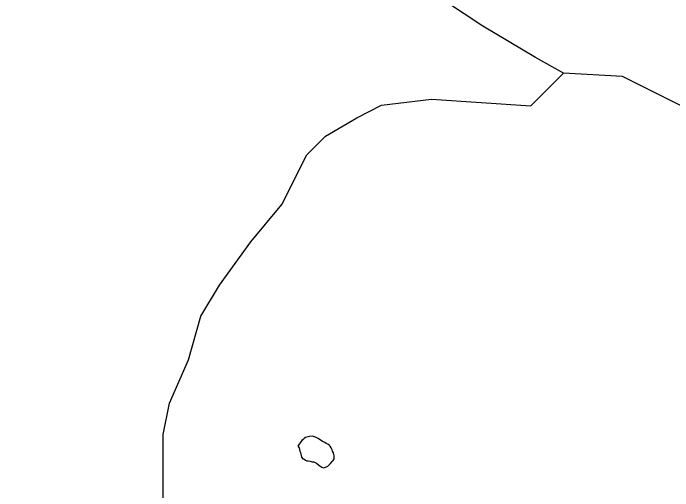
# Model space of a CAD drawing. Extents: x 3172297 to 3210190, y 958463 to 983887.
# Drawn here: x 3179533 to 3181049, y 965963 to 967060 of the extents above; entities that cross this region are included whole.
import ezdxf

# ---------------------------------------------------------------- set-up
doc = ezdxf.new("R2010")
doc.units = 0
doc.layers.add('V-SITE-VEGE', color=7, linetype='Continuous')
doc.layers.add('V-TOPO-SHOR', color=7, linetype='Continuous')

msp = doc.modelspace()

# ---------------------------------------------------------------- linework, layer by layer
at = {"layer": 'V-SITE-VEGE'}
for p, q in [((3180201.8, 966083.1), (3180194.4, 966075.6)), ((3180205.1, 966085), (3180201.8, 966083.1)), ((3180210.2, 966086.9), (3180205.1, 966085)), ((3180213.9, 966087.8), (3180210.2, 966086.9)), ((3180220.9, 966087.9), (3180213.9, 966087.8)), ((3180227.9, 966086), (3180220.9, 966087.9)), ((3180230.7, 966084.2), (3180227.9, 966086)), ((3180234, 966082.8), (3180230.7, 966084.2)), ((3180194.4, 966075.6), (3180187.4, 966064.9)), ((3180240.5, 966078.1), (3180234, 966082.8)), ((3180243.8, 966076.3), (3180240.5, 966078.1)), ((3180249.4, 966073.5), (3180243.8, 966076.3)), ((3180252.7, 966071.6), (3180249.4, 966073.5)), ((3180255.9, 966070.2), (3180252.7, 966071.6)), ((3180259.2, 966067.5), (3180255.9, 966070.2)), ((3180187.4, 966064.9), (3180190.2, 966061.6)), ((3180190.2, 966061.6), (3180192.1, 966053.7)), ((3180192.1, 966053.7), (3180193.5, 966050.9)), ((3180261.6, 966065.1), (3180259.2, 966067.5)), ((3180263.9, 966061.4), (3180261.6, 966065.1)), ((3180266.3, 966057.2), (3180263.9, 966061.4)), ((3180267.2, 966054), (3180266.3, 966057.2)), ((3180269.1, 966050.2), (3180267.2, 966054)), ((3180193.5, 966050.9), (3180194.4, 966047.2)), ((3180194.4, 966047.2), (3180194.5, 966043.9)), ((3180194.5, 966043.9), (3180195.4, 966039.7)), ((3180195.4, 966039.7), (3180198.7, 966036.5)), ((3180269.6, 966046.5), (3180269.1, 966050.2)), ((3180270.5, 966042.8), (3180269.6, 966046.5)), ((3180270.5, 966035.8), (3180270.5, 966042.8)), ((3180198.7, 966036.5), (3180201.5, 966035.1)), ((3180201.5, 966035.1), (3180204.8, 966033.2)), ((3180204.8, 966033.2), (3180208, 966031.8)), ((3180208, 966031.8), (3180211.3, 966031.8)), ((3180211.3, 966031.8), (3180215.5, 966030.9)), ((3180215.5, 966030.9), (3180220.2, 966029.5)), ((3180220.2, 966029.5), (3180223.9, 966029.1)), ((3180223.9, 966029.1), (3180226.7, 966027.7)), ((3180226.7, 966027.7), (3180230.4, 966026.3)), ((3180230.4, 966026.3), (3180234.6, 966022.1)), ((3180259.4, 966022.2), (3180262.6, 966025.5)), ((3180262.6, 966025.5), (3180266.3, 966029.7)), ((3180266.3, 966029.7), (3180268.7, 966032.5)), ((3180268.7, 966032.5), (3180270.5, 966035.8)), ((3180234.6, 966022.1), (3180237.9, 966019.8)), ((3180237.9, 966019.8), (3180242.1, 966017)), ((3180242.1, 966017), (3180245.9, 966015.2)), ((3180245.9, 966015.2), (3180253.3, 966017.5)), ((3180253.3, 966017.5), (3180256.1, 966019.4)), ((3180256.1, 966019.4), (3180259.4, 966022.2))]:
    msp.add_line(p, q, dxfattribs=at)
at = {"layer": 'V-TOPO-SHOR'}
for points in [[(3181076.3, 966842.9), (3180933.6, 966914.7), (3180797.9, 966922.1), (3180733.7, 966958), (3180612.5, 967029.7), (3180484.1, 967115.8)], [(3179532.9, 965164.6), (3179576.3, 965378.8), (3179590.8, 965493), (3179691.2, 965635.6), (3179877.5, 965878), (3179877.8, 965992.3), (3179878, 966092.3), (3179892.5, 966163.7), (3179935.6, 966263.6), (3179964.4, 966363.5), (3180007.4, 966434.8), (3180079.1, 966534.6), (3180150.7, 966620.2), (3180208.2, 966734.3), (3180251.1, 966777.1), (3180322.7, 966819.7), (3180379.9, 966848.2), (3180494.2, 966862.2), (3180722.7, 966847.3), (3180797.9, 966922.1)], [(3180187.4, 966064.9), (3180190.2, 966061.6), (3180191.1, 966057.9), (3180192.1, 966053.7), (3180193.5, 966050.9), (3180194.4, 966047.2), (3180194.5, 966043.9), (3180195.4, 966039.7), (3180198.7, 966036.5), (3180201.5, 966035.1), (3180204.8, 966033.2), (3180208, 966031.8), (3180211.3, 966031.8), (3180215.5, 966030.9), (3180220.2, 966029.5), (3180223.9, 966029.1), (3180226.7, 966027.7), (3180230.4, 966026.3), (3180234.6, 966022.1), (3180237.9, 966019.8), (3180242.1, 966017), (3180245.9, 966015.2), (3180253.3, 966017.5), (3180256.1, 966019.4), (3180259.4, 966022.2), (3180262.6, 966025.5), (3180266.3, 966029.7), (3180268.7, 966032.5), (3180270.5, 966035.8), (3180270.5, 966039), (3180270.5, 966042.8), (3180269.6, 966046.5), (3180269.1, 966050.2), (3180267.2, 966054), (3180266.3, 966057.2), (3180263.9, 966061.4), (3180261.6, 966065.1), (3180259.2, 966067.5), (3180255.9, 966070.2), (3180252.7, 966071.6), (3180249.4, 966073.5), (3180243.8, 966076.3), (3180240.5, 966078.1), (3180237.3, 966080.4), (3180234, 966082.8), (3180230.7, 966084.2), (3180227.9, 966086), (3180224.6, 966086.9), (3180220.9, 966087.9), (3180213.9, 966087.8), (3180210.2, 966086.9), (3180205.1, 966085), (3180201.8, 966083.1), (3180199.5, 966080.8), (3180196.7, 966078), (3180194.4, 966075.6), (3180187.4, 966064.9)]]:
    msp.add_lwpolyline(points, dxfattribs=at)

doc.saveas('drawing.dxf')
